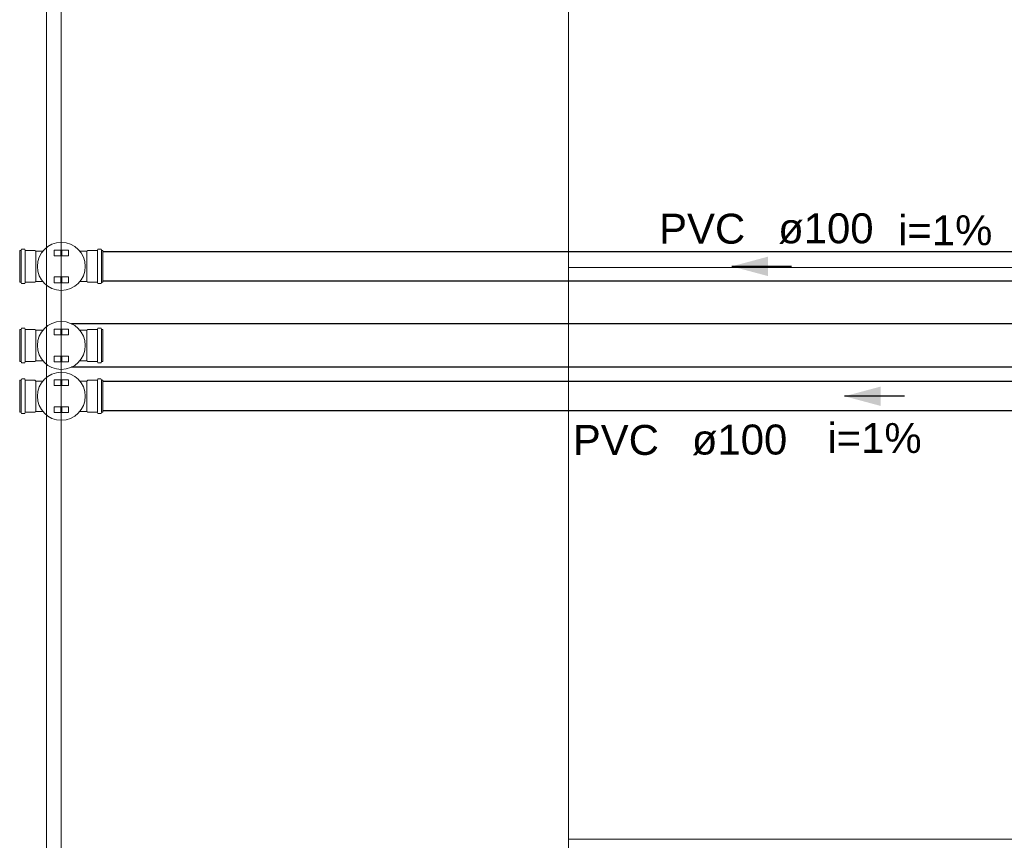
# Model space of a CAD drawing. Header units: millimetres. Extents: x -261 to 187, y -214 to 106.
# Tile 500 of 656: x -222.12 to -218.83, y 2.94 to 5.69. Entities that reach past the tile are written whole.
import ezdxf

# ---------------------------------------------------------------- set-up
doc = ezdxf.new("R2010")
doc.units = ezdxf.units.MM
doc.header["$LTSCALE"] = 0.005
doc.header["$MEASUREMENT"] = 0
doc.linetypes.add('NULL', pattern=[0])
doc.layers.get('0').update_dxf_attribs({"lineweight": 18})
for name, color, linetype, lineweight in [('AP-Condutos', 4, 'Continuous', 25), ('AP-Sentido conduto', 9, 'Continuous', 30), ('AP-Textos conduto', 7, 'Continuous', 9), ('IFC-Laje-Contorno', 9, 'Continuous', 5), ('IFC-Parede padrão-Contorno', 9, 'Continuous', 5)]:
    doc.layers.add(name, color=color, linetype=linetype, lineweight=lineweight)
doc.styles.add('Arial', font='arial.ttf')

msp = doc.modelspace()

# ---------------------------------------------------------------- hatches: boundary and pattern name
at = {"layer": 'AP-Sentido conduto', "linetype": 'Continuous'}
for points in [[(-219.7411, 4.8602), (-219.6202, 4.8278), (-219.6202, 4.8926)], [(-219.3638, 4.4259), (-219.2428, 4.3934), (-219.2428, 4.4583)]]:
    msp.add_hatch(color=7, dxfattribs=at).paths.add_polyline_path(points)

# ---------------------------------------------------------------- linework, layer by layer
for p, q in [((-222.1221, 4.8069), (-222.1221, 4.9136)), ((-222.1221, 4.9136), (-222.1177, 4.9136)), ((-222.1169, 4.8069), (-222.1169, 4.9136)), ((-222.1159, 4.9172), (-222.1167, 4.9143)), ((-222.1149, 4.918), (-222.1055, 4.918)), ((-222.1045, 4.9171), (-222.1042, 4.9145)), ((-222.1042, 4.8069), (-222.1042, 4.9136)), ((-222.1033, 4.9136), (-222.071, 4.9136)), ((-222.071, 4.9136), (-222.0686, 4.9111)), ((-222.0686, 4.9111), (-222.0448, 4.9111)), ((-222.0686, 4.9111), (-222.0686, 4.8093)), ((-222.0069, 4.8963), (-222.0069, 4.9143)), ((-222.0064, 4.9148), (-221.9849, 4.9148)), ((-221.9844, 4.8963), (-221.9844, 4.9143)), ((-221.9814, 4.8963), (-221.9814, 4.9143)), ((-221.9808, 4.9148), (-221.9593, 4.9148)), ((-221.9588, 4.8963), (-221.9588, 4.9143)), ((-221.8972, 4.9111), (-221.9209, 4.9111)), ((-221.8947, 4.9136), (-221.8972, 4.9111)), ((-221.8972, 4.9111), (-221.8972, 4.8093)), ((-221.8625, 4.9136), (-221.8947, 4.9136)), ((-221.8612, 4.9171), (-221.8615, 4.9145)), ((-221.8615, 4.9136), (-221.8615, 4.8069)), ((-221.8508, 4.918), (-221.8602, 4.918)), ((-221.8498, 4.9172), (-221.849, 4.9143)), ((-221.8488, 4.9136), (-221.8488, 4.8069)), ((-221.8436, 4.9136), (-221.848, 4.9136)), ((-221.8436, 4.9136), (-221.8436, 4.8069)), ((-222.0064, 4.8958), (-221.9849, 4.8958)), ((-221.9808, 4.8958), (-221.9593, 4.8958)), ((-222.071, 4.8069), (-222.0686, 4.8093)), ((-222.0686, 4.8093), (-222.0448, 4.8093)), ((-222.0069, 4.8242), (-222.0069, 4.8061)), ((-222.0064, 4.8247), (-221.9849, 4.8247)), ((-221.9844, 4.8242), (-221.9844, 4.8061)), ((-221.9814, 4.8242), (-221.9814, 4.8061)), ((-221.9808, 4.8247), (-221.9593, 4.8247)), ((-221.9588, 4.8242), (-221.9588, 4.8061)), ((-221.8972, 4.8093), (-221.9209, 4.8093)), ((-221.8947, 4.8069), (-221.8972, 4.8093)), ((-222.1221, 4.8069), (-222.1177, 4.8069)), ((-222.1159, 4.8032), (-222.1167, 4.8061)), ((-222.1149, 4.8025), (-222.1055, 4.8025)), ((-222.1045, 4.8034), (-222.1042, 4.806)), ((-222.1033, 4.8069), (-222.071, 4.8069)), ((-222.0064, 4.8056), (-221.9849, 4.8056)), ((-221.9808, 4.8056), (-221.9593, 4.8056)), ((-221.8625, 4.8069), (-221.8947, 4.8069)), ((-221.8612, 4.8034), (-221.8615, 4.806)), ((-221.8508, 4.8025), (-221.8602, 4.8025)), ((-221.8498, 4.8032), (-221.849, 4.8061)), ((-221.8436, 4.8069), (-221.848, 4.8069)), ((-222.1221, 4.5423), (-222.1221, 4.649)), ((-222.1221, 4.649), (-222.1177, 4.649)), ((-222.1169, 4.5423), (-222.1169, 4.649)), ((-222.1159, 4.6527), (-222.1167, 4.6498)), ((-222.1149, 4.6535), (-222.1055, 4.6535)), ((-222.1045, 4.6525), (-222.1042, 4.65)), ((-222.1042, 4.5423), (-222.1042, 4.649)), ((-222.1033, 4.649), (-222.071, 4.649)), ((-222.071, 4.649), (-222.0686, 4.6466)), ((-222.0686, 4.6466), (-222.0448, 4.6466)), ((-222.0686, 4.6466), (-222.0686, 4.5448)), ((-222.0069, 4.6318), (-222.0069, 4.6498)), ((-222.0064, 4.6503), (-221.9849, 4.6503)), ((-221.9844, 4.6318), (-221.9844, 4.6498)), ((-221.9814, 4.6318), (-221.9814, 4.6498)), ((-221.9808, 4.6503), (-221.9593, 4.6503)), ((-221.9588, 4.6318), (-221.9588, 4.6498)), ((-221.8972, 4.6466), (-221.9209, 4.6466)), ((-221.8947, 4.649), (-221.8972, 4.6466)), ((-221.8972, 4.6466), (-221.8972, 4.5448)), ((-221.8625, 4.649), (-221.8947, 4.649)), ((-221.8612, 4.6525), (-221.8615, 4.65)), ((-221.8615, 4.649), (-221.8615, 4.5423)), ((-221.8508, 4.6535), (-221.8602, 4.6535)), ((-221.8498, 4.6527), (-221.849, 4.6498)), ((-221.8488, 4.649), (-221.8488, 4.5423)), ((-221.8436, 4.649), (-221.848, 4.649)), ((-221.8436, 4.649), (-221.8436, 4.5423)), ((-222.0064, 4.6313), (-221.9849, 4.6313)), ((-221.9808, 4.6313), (-221.9593, 4.6313)), ((-222.071, 4.5423), (-222.0686, 4.5448)), ((-222.0686, 4.5448), (-222.0448, 4.5448)), ((-222.0069, 4.5596), (-222.0069, 4.5416)), ((-222.0064, 4.5601), (-221.9849, 4.5601)), ((-221.9844, 4.5596), (-221.9844, 4.5416)), ((-221.9814, 4.5596), (-221.9814, 4.5416)), ((-221.9808, 4.5601), (-221.9593, 4.5601)), ((-221.9588, 4.5596), (-221.9588, 4.5416)), ((-221.8972, 4.5448), (-221.9209, 4.5448)), ((-221.8947, 4.5423), (-221.8972, 4.5448)), ((-222.1221, 4.5423), (-222.1177, 4.5423)), ((-222.1159, 4.5387), (-222.1167, 4.5416)), ((-222.1149, 4.5379), (-222.1055, 4.5379)), ((-222.1045, 4.5388), (-222.1042, 4.5414)), ((-222.1033, 4.5423), (-222.071, 4.5423)), ((-222.0064, 4.5411), (-221.9849, 4.5411)), ((-221.9808, 4.5411), (-221.9593, 4.5411)), ((-221.8625, 4.5423), (-221.8947, 4.5423)), ((-221.8612, 4.5388), (-221.8615, 4.5414)), ((-221.8508, 4.5379), (-221.8602, 4.5379)), ((-221.8498, 4.5387), (-221.849, 4.5416)), ((-221.8436, 4.5423), (-221.848, 4.5423)), ((-222.1221, 4.3725), (-222.1221, 4.4792)), ((-222.1221, 4.4792), (-222.1177, 4.4792)), ((-222.1169, 4.3725), (-222.1169, 4.4792)), ((-222.1159, 4.4829), (-222.1167, 4.4799)), ((-222.1149, 4.4836), (-222.1055, 4.4836)), ((-222.1045, 4.4827), (-222.1042, 4.4801)), ((-222.1042, 4.3725), (-222.1042, 4.4792)), ((-222.1033, 4.4792), (-222.071, 4.4792)), ((-222.071, 4.4792), (-222.0686, 4.4767)), ((-222.0069, 4.4619), (-222.0069, 4.48)), ((-222.0064, 4.4805), (-221.9849, 4.4805)), ((-221.9844, 4.4619), (-221.9844, 4.48)), ((-221.9814, 4.4619), (-221.9814, 4.48)), ((-221.9808, 4.4805), (-221.9593, 4.4805)), ((-221.9588, 4.4619), (-221.9588, 4.48)), ((-221.8947, 4.4792), (-221.8972, 4.4767)), ((-221.8625, 4.4792), (-221.8947, 4.4792)), ((-221.8612, 4.4827), (-221.8615, 4.4801)), ((-221.8615, 4.4792), (-221.8615, 4.3725)), ((-221.8508, 4.4836), (-221.8602, 4.4836)), ((-221.8498, 4.4829), (-221.849, 4.4799)), ((-221.8488, 4.4792), (-221.8488, 4.3725)), ((-221.8436, 4.4792), (-221.848, 4.4792)), ((-221.8436, 4.4792), (-221.8436, 4.3725)), ((-222.0686, 4.4767), (-222.0448, 4.4767)), ((-222.0686, 4.4767), (-222.0686, 4.375)), ((-222.0064, 4.4614), (-221.9849, 4.4614)), ((-221.9808, 4.4614), (-221.9593, 4.4614)), ((-221.8972, 4.4767), (-221.9209, 4.4767)), ((-221.8972, 4.4767), (-221.8972, 4.375)), ((-222.0069, 4.3898), (-222.0069, 4.3717)), ((-222.0064, 4.3903), (-221.9849, 4.3903)), ((-221.9844, 4.3898), (-221.9844, 4.3717)), ((-221.9814, 4.3898), (-221.9814, 4.3717)), ((-221.9808, 4.3903), (-221.9593, 4.3903)), ((-221.9588, 4.3898), (-221.9588, 4.3717)), ((-222.1221, 4.3725), (-222.1177, 4.3725)), ((-222.1159, 4.3688), (-222.1167, 4.3718)), ((-222.1149, 4.3681), (-222.1055, 4.3681)), ((-222.1045, 4.369), (-222.1042, 4.3716)), ((-222.1033, 4.3725), (-222.071, 4.3725)), ((-222.071, 4.3725), (-222.0686, 4.375)), ((-222.0686, 4.375), (-222.0448, 4.375)), ((-222.0064, 4.3712), (-221.9849, 4.3712)), ((-221.9808, 4.3712), (-221.9593, 4.3712)), ((-221.8972, 4.375), (-221.9209, 4.375)), ((-221.8947, 4.3725), (-221.8972, 4.375)), ((-221.8625, 4.3725), (-221.8947, 4.3725)), ((-221.8612, 4.369), (-221.8615, 4.3716)), ((-221.8508, 4.3681), (-221.8602, 4.3681)), ((-221.8498, 4.3688), (-221.849, 4.3718)), ((-221.8436, 4.3725), (-221.848, 4.3725))]:
    msp.add_line(p, q)
for points in [[(-222.1177, 4.9136), (-222.1175, 4.9136), (-222.1174, 4.9136), (-222.1172, 4.9137), (-222.1171, 4.9137), (-222.117, 4.9138), (-222.1169, 4.9139), (-222.1168, 4.9141), (-222.1168, 4.9142), (-222.1167, 4.9143)], [(-222.1149, 4.918), (-222.1151, 4.918), (-222.1152, 4.9179), (-222.1154, 4.9179), (-222.1155, 4.9178), (-222.1156, 4.9177), (-222.1157, 4.9176), (-222.1158, 4.9175), (-222.1159, 4.9174), (-222.1159, 4.9172)], [(-222.1045, 4.9171), (-222.1045, 4.9172), (-222.1046, 4.9174), (-222.1046, 4.9175), (-222.1047, 4.9177), (-222.1049, 4.9178), (-222.105, 4.9179), (-222.1052, 4.9179), (-222.1053, 4.918), (-222.1055, 4.918)], [(-222.1043, 4.9145), (-222.1042, 4.9143), (-222.1042, 4.9142), (-222.1041, 4.914), (-222.104, 4.9139), (-222.1039, 4.9138), (-222.1037, 4.9137), (-222.1036, 4.9136), (-222.1034, 4.9136), (-222.1033, 4.9136)], [(-222.0064, 4.9148), (-222.0065, 4.9148), (-222.0066, 4.9148), (-222.0066, 4.9148), (-222.0067, 4.9147), (-222.0068, 4.9147), (-222.0068, 4.9146), (-222.0069, 4.9145), (-222.0069, 4.9144), (-222.0069, 4.9143)], [(-221.9844, 4.9143), (-221.9844, 4.9144), (-221.9844, 4.9144), (-221.9844, 4.9145), (-221.9844, 4.9145), (-221.9844, 4.9145), (-221.9844, 4.9146), (-221.9844, 4.9146), (-221.9845, 4.9147), (-221.9845, 4.9147), (-221.9845, 4.9147), (-221.9846, 4.9147), (-221.9846, 4.9148), (-221.9846, 4.9148), (-221.9847, 4.9148), (-221.9847, 4.9148), (-221.9848, 4.9148), (-221.9848, 4.9148), (-221.9849, 4.9148)], [(-221.9808, 4.9148), (-221.9809, 4.9148), (-221.981, 4.9148), (-221.9811, 4.9148), (-221.9812, 4.9147), (-221.9812, 4.9147), (-221.9813, 4.9146), (-221.9813, 4.9145), (-221.9813, 4.9144), (-221.9814, 4.9143)], [(-221.9588, 4.9143), (-221.9588, 4.9144), (-221.9588, 4.9145), (-221.9589, 4.9146), (-221.9589, 4.9147), (-221.959, 4.9147), (-221.9591, 4.9148), (-221.9591, 4.9148), (-221.9592, 4.9148), (-221.9593, 4.9148)], [(-221.8625, 4.9136), (-221.8623, 4.9136), (-221.8621, 4.9136), (-221.862, 4.9137), (-221.8618, 4.9138), (-221.8617, 4.9139), (-221.8616, 4.914), (-221.8615, 4.9142), (-221.8615, 4.9143), (-221.8615, 4.9145)], [(-221.8602, 4.918), (-221.8604, 4.918), (-221.8606, 4.9179), (-221.8607, 4.9179), (-221.8608, 4.9178), (-221.861, 4.9177), (-221.8611, 4.9175), (-221.8611, 4.9174), (-221.8612, 4.9172), (-221.8612, 4.9171)], [(-221.8498, 4.9172), (-221.8498, 4.9174), (-221.8499, 4.9175), (-221.85, 4.9176), (-221.8501, 4.9177), (-221.8502, 4.9178), (-221.8503, 4.9179), (-221.8505, 4.9179), (-221.8506, 4.918), (-221.8508, 4.918)], [(-221.849, 4.9143), (-221.849, 4.9142), (-221.8489, 4.9141), (-221.8488, 4.9139), (-221.8487, 4.9138), (-221.8486, 4.9137), (-221.8485, 4.9137), (-221.8483, 4.9136), (-221.8482, 4.9136), (-221.848, 4.9136)], [(-222.0069, 4.8963), (-222.0069, 4.8962), (-222.0069, 4.8961), (-222.0068, 4.896), (-222.0068, 4.896), (-222.0067, 4.8959), (-222.0066, 4.8959), (-222.0066, 4.8958), (-222.0065, 4.8958), (-222.0064, 4.8958)], [(-221.9849, 4.8958), (-221.9848, 4.8958), (-221.9847, 4.8958), (-221.9846, 4.8959), (-221.9845, 4.8959), (-221.9845, 4.896), (-221.9844, 4.896), (-221.9844, 4.8961), (-221.9844, 4.8962), (-221.9844, 4.8963)], [(-221.9814, 4.8963), (-221.9813, 4.8962), (-221.9813, 4.8961), (-221.9813, 4.896), (-221.9812, 4.896), (-221.9812, 4.8959), (-221.9811, 4.8959), (-221.981, 4.8958), (-221.9809, 4.8958), (-221.9808, 4.8958)], [(-221.9593, 4.8958), (-221.9592, 4.8958), (-221.9591, 4.8958), (-221.9591, 4.8959), (-221.959, 4.8959), (-221.9589, 4.896), (-221.9589, 4.896), (-221.9588, 4.8961), (-221.9588, 4.8962), (-221.9588, 4.8963)], [(-222.0064, 4.8247), (-222.0065, 4.8247), (-222.0066, 4.8246), (-222.0066, 4.8246), (-222.0067, 4.8245), (-222.0068, 4.8245), (-222.0068, 4.8244), (-222.0069, 4.8243), (-222.0069, 4.8242), (-222.0069, 4.8242)], [(-221.9844, 4.8242), (-221.9844, 4.8242), (-221.9844, 4.8243), (-221.9844, 4.8244), (-221.9845, 4.8245), (-221.9845, 4.8245), (-221.9846, 4.8246), (-221.9847, 4.8246), (-221.9848, 4.8247), (-221.9849, 4.8247)], [(-221.9808, 4.8247), (-221.9809, 4.8247), (-221.981, 4.8246), (-221.9811, 4.8246), (-221.9812, 4.8245), (-221.9812, 4.8245), (-221.9813, 4.8244), (-221.9813, 4.8243), (-221.9813, 4.8242), (-221.9814, 4.8242), (-221.9813, 4.8241), (-221.9813, 4.824), (-221.9813, 4.8239), (-221.9812, 4.8238), (-221.9812, 4.8238), (-221.9811, 4.8237), (-221.981, 4.8237), (-221.9809, 4.8237), (-221.9808, 4.8237), (-221.9808, 4.8237), (-221.9807, 4.8237), (-221.9806, 4.8237), (-221.9805, 4.8238), (-221.9805, 4.8238), (-221.9804, 4.8239), (-221.9804, 4.824), (-221.9804, 4.8241), (-221.9803, 4.8242)], [(-221.9588, 4.8242), (-221.9588, 4.8242), (-221.9588, 4.8243), (-221.9589, 4.8244), (-221.9589, 4.8245), (-221.959, 4.8245), (-221.9591, 4.8246), (-221.9591, 4.8246), (-221.9592, 4.8247), (-221.9593, 4.8247)], [(-222.1167, 4.8061), (-222.1168, 4.8063), (-222.1168, 4.8064), (-222.1169, 4.8065), (-222.117, 4.8066), (-222.1171, 4.8067), (-222.1172, 4.8068), (-222.1174, 4.8068), (-222.1175, 4.8069), (-222.1177, 4.8069)], [(-222.1159, 4.8032), (-222.1159, 4.8031), (-222.1158, 4.8029), (-222.1157, 4.8028), (-222.1156, 4.8027), (-222.1155, 4.8026), (-222.1154, 4.8026), (-222.1152, 4.8025), (-222.1151, 4.8025), (-222.1149, 4.8025)], [(-222.1055, 4.8025), (-222.1053, 4.8025), (-222.1052, 4.8025), (-222.105, 4.8026), (-222.1049, 4.8027), (-222.1047, 4.8028), (-222.1046, 4.8029), (-222.1046, 4.8031), (-222.1045, 4.8032), (-222.1045, 4.8034)], [(-222.1033, 4.8069), (-222.1034, 4.8069), (-222.1036, 4.8068), (-222.1037, 4.8068), (-222.1039, 4.8067), (-222.104, 4.8066), (-222.1041, 4.8064), (-222.1042, 4.8063), (-222.1042, 4.8061), (-222.1043, 4.806)], [(-222.0069, 4.8061), (-222.0069, 4.806), (-222.0069, 4.806), (-222.0068, 4.8059), (-222.0068, 4.8058), (-222.0067, 4.8057), (-222.0066, 4.8057), (-222.0066, 4.8057), (-222.0065, 4.8056), (-222.0064, 4.8056)], [(-221.9849, 4.8056), (-221.9848, 4.8056), (-221.9847, 4.8057), (-221.9846, 4.8057), (-221.9845, 4.8057), (-221.9845, 4.8058), (-221.9844, 4.8059), (-221.9844, 4.806), (-221.9844, 4.806), (-221.9844, 4.8061)], [(-221.9803, 4.8061), (-221.9804, 4.8062), (-221.9804, 4.8063), (-221.9804, 4.8063), (-221.9804, 4.8064), (-221.9805, 4.8064), (-221.9805, 4.8065), (-221.9805, 4.8065), (-221.9806, 4.8066), (-221.9807, 4.8066), (-221.9807, 4.8066), (-221.9808, 4.8066), (-221.9808, 4.8066), (-221.9809, 4.8066), (-221.981, 4.8066), (-221.981, 4.8066), (-221.9811, 4.8066), (-221.9812, 4.8065), (-221.9812, 4.8065), (-221.9812, 4.8064), (-221.9813, 4.8064), (-221.9813, 4.8063), (-221.9813, 4.8063), (-221.9813, 4.8062), (-221.9814, 4.8061), (-221.9813, 4.8061), (-221.9813, 4.806), (-221.9813, 4.8059), (-221.9813, 4.8059), (-221.9812, 4.8058), (-221.9812, 4.8058), (-221.9812, 4.8057), (-221.9811, 4.8057), (-221.981, 4.8057), (-221.981, 4.8056), (-221.9809, 4.8056), (-221.9808, 4.8056)], [(-221.9593, 4.8056), (-221.9592, 4.8056), (-221.9591, 4.8057), (-221.9591, 4.8057), (-221.959, 4.8057), (-221.9589, 4.8058), (-221.9589, 4.8059), (-221.9588, 4.806), (-221.9588, 4.806), (-221.9588, 4.8061)], [(-221.8615, 4.806), (-221.8615, 4.8061), (-221.8615, 4.8063), (-221.8616, 4.8064), (-221.8617, 4.8066), (-221.8618, 4.8067), (-221.862, 4.8068), (-221.8621, 4.8068), (-221.8623, 4.8069), (-221.8625, 4.8069)], [(-221.8612, 4.8034), (-221.8612, 4.8032), (-221.8611, 4.8031), (-221.8611, 4.8029), (-221.861, 4.8028), (-221.8608, 4.8027), (-221.8607, 4.8026), (-221.8606, 4.8025), (-221.8604, 4.8025), (-221.8602, 4.8025)], [(-221.8508, 4.8025), (-221.8506, 4.8025), (-221.8505, 4.8025), (-221.8503, 4.8026), (-221.8502, 4.8026), (-221.8501, 4.8027), (-221.85, 4.8028), (-221.8499, 4.8029), (-221.8498, 4.8031), (-221.8498, 4.8032)], [(-221.848, 4.8069), (-221.8482, 4.8069), (-221.8483, 4.8068), (-221.8485, 4.8068), (-221.8486, 4.8067), (-221.8487, 4.8066), (-221.8488, 4.8065), (-221.8489, 4.8064), (-221.849, 4.8063), (-221.849, 4.8061)], [(-222.1177, 4.649), (-222.1175, 4.6491), (-222.1174, 4.6491), (-222.1172, 4.6491), (-222.1171, 4.6492), (-222.117, 4.6493), (-222.1169, 4.6494), (-222.1168, 4.6495), (-222.1168, 4.6496), (-222.1167, 4.6498)], [(-222.1149, 4.6535), (-222.1151, 4.6534), (-222.1152, 4.6534), (-222.1154, 4.6534), (-222.1155, 4.6533), (-222.1156, 4.6532), (-222.1157, 4.6531), (-222.1158, 4.653), (-222.1159, 4.6528), (-222.1159, 4.6527)], [(-222.1045, 4.6525), (-222.1045, 4.6527), (-222.1046, 4.6529), (-222.1046, 4.653), (-222.1047, 4.6531), (-222.1049, 4.6532), (-222.105, 4.6533), (-222.1052, 4.6534), (-222.1053, 4.6534), (-222.1055, 4.6535)], [(-222.1043, 4.65), (-222.1042, 4.6498), (-222.1042, 4.6496), (-222.1041, 4.6495), (-222.104, 4.6494), (-222.1039, 4.6493), (-222.1037, 4.6492), (-222.1036, 4.6491), (-222.1034, 4.6491), (-222.1033, 4.649)], [(-222.0064, 4.6503), (-222.0065, 4.6503), (-222.0066, 4.6503), (-222.0066, 4.6502), (-222.0067, 4.6502), (-222.0068, 4.6501), (-222.0068, 4.65), (-222.0069, 4.65), (-222.0069, 4.6499), (-222.0069, 4.6498)], [(-221.9844, 4.6498), (-221.9844, 4.6498), (-221.9844, 4.6499), (-221.9844, 4.6499), (-221.9844, 4.65), (-221.9844, 4.65), (-221.9844, 4.65), (-221.9844, 4.6501), (-221.9845, 4.6501), (-221.9845, 4.6501), (-221.9845, 4.6502), (-221.9846, 4.6502), (-221.9846, 4.6502), (-221.9846, 4.6502), (-221.9847, 4.6503), (-221.9847, 4.6503), (-221.9848, 4.6503), (-221.9848, 4.6503), (-221.9849, 4.6503)], [(-221.9808, 4.6503), (-221.9809, 4.6503), (-221.981, 4.6503), (-221.9811, 4.6502), (-221.9812, 4.6502), (-221.9812, 4.6501), (-221.9813, 4.65), (-221.9813, 4.65), (-221.9813, 4.6499), (-221.9814, 4.6498)], [(-221.9588, 4.6498), (-221.9588, 4.6499), (-221.9588, 4.65), (-221.9589, 4.65), (-221.9589, 4.6501), (-221.959, 4.6502), (-221.9591, 4.6502), (-221.9591, 4.6503), (-221.9592, 4.6503), (-221.9593, 4.6503)], [(-221.8625, 4.649), (-221.8623, 4.6491), (-221.8621, 4.6491), (-221.862, 4.6492), (-221.8618, 4.6493), (-221.8617, 4.6494), (-221.8616, 4.6495), (-221.8615, 4.6496), (-221.8615, 4.6498), (-221.8615, 4.65)], [(-221.8602, 4.6535), (-221.8604, 4.6534), (-221.8606, 4.6534), (-221.8607, 4.6533), (-221.8608, 4.6532), (-221.861, 4.6531), (-221.8611, 4.653), (-221.8611, 4.6529), (-221.8612, 4.6527), (-221.8612, 4.6525)], [(-221.8498, 4.6527), (-221.8498, 4.6528), (-221.8499, 4.653), (-221.85, 4.6531), (-221.8501, 4.6532), (-221.8502, 4.6533), (-221.8503, 4.6534), (-221.8505, 4.6534), (-221.8506, 4.6534), (-221.8508, 4.6535)], [(-221.849, 4.6498), (-221.849, 4.6496), (-221.8489, 4.6495), (-221.8488, 4.6494), (-221.8487, 4.6493), (-221.8486, 4.6492), (-221.8485, 4.6491), (-221.8483, 4.6491), (-221.8482, 4.6491), (-221.848, 4.649)], [(-222.0069, 4.6318), (-222.0069, 4.6317), (-222.0069, 4.6316), (-222.0068, 4.6315), (-222.0068, 4.6314), (-222.0067, 4.6314), (-222.0066, 4.6313), (-222.0066, 4.6313), (-222.0065, 4.6313), (-222.0064, 4.6313)], [(-221.9849, 4.6313), (-221.9848, 4.6313), (-221.9847, 4.6313), (-221.9846, 4.6313), (-221.9845, 4.6314), (-221.9845, 4.6314), (-221.9844, 4.6315), (-221.9844, 4.6316), (-221.9844, 4.6317), (-221.9844, 4.6318)], [(-221.9814, 4.6318), (-221.9813, 4.6317), (-221.9813, 4.6316), (-221.9813, 4.6315), (-221.9812, 4.6314), (-221.9812, 4.6314), (-221.9811, 4.6313), (-221.981, 4.6313), (-221.9809, 4.6313), (-221.9808, 4.6313)], [(-221.9593, 4.6313), (-221.9592, 4.6313), (-221.9591, 4.6313), (-221.9591, 4.6313), (-221.959, 4.6314), (-221.9589, 4.6314), (-221.9589, 4.6315), (-221.9588, 4.6316), (-221.9588, 4.6317), (-221.9588, 4.6318)], [(-222.0064, 4.5601), (-222.0065, 4.5601), (-222.0066, 4.5601), (-222.0066, 4.5601), (-222.0067, 4.56), (-222.0068, 4.5599), (-222.0068, 4.5599), (-222.0069, 4.5598), (-222.0069, 4.5597), (-222.0069, 4.5596)], [(-221.9844, 4.5596), (-221.9844, 4.5597), (-221.9844, 4.5598), (-221.9844, 4.5599), (-221.9845, 4.5599), (-221.9845, 4.56), (-221.9846, 4.5601), (-221.9847, 4.5601), (-221.9848, 4.5601), (-221.9849, 4.5601)], [(-221.9808, 4.5601), (-221.9809, 4.5601), (-221.981, 4.5601), (-221.9811, 4.5601), (-221.9812, 4.56), (-221.9812, 4.5599), (-221.9813, 4.5599), (-221.9813, 4.5598), (-221.9813, 4.5597), (-221.9814, 4.5596), (-221.9813, 4.5595), (-221.9813, 4.5595), (-221.9813, 4.5594), (-221.9812, 4.5593), (-221.9812, 4.5592), (-221.9811, 4.5592), (-221.981, 4.5592), (-221.9809, 4.5591), (-221.9808, 4.5591), (-221.9808, 4.5591), (-221.9807, 4.5592), (-221.9806, 4.5592), (-221.9805, 4.5592), (-221.9805, 4.5593), (-221.9804, 4.5594), (-221.9804, 4.5595), (-221.9804, 4.5595), (-221.9803, 4.5596)], [(-221.9588, 4.5596), (-221.9588, 4.5597), (-221.9588, 4.5598), (-221.9589, 4.5599), (-221.9589, 4.5599), (-221.959, 4.56), (-221.9591, 4.5601), (-221.9591, 4.5601), (-221.9592, 4.5601), (-221.9593, 4.5601)], [(-222.1167, 4.5416), (-222.1168, 4.5417), (-222.1168, 4.5419), (-222.1169, 4.542), (-222.117, 4.5421), (-222.1171, 4.5422), (-222.1172, 4.5422), (-222.1174, 4.5423), (-222.1175, 4.5423), (-222.1177, 4.5423)], [(-222.1159, 4.5387), (-222.1159, 4.5385), (-222.1158, 4.5384), (-222.1157, 4.5383), (-222.1156, 4.5382), (-222.1155, 4.5381), (-222.1154, 4.538), (-222.1152, 4.538), (-222.1151, 4.5379), (-222.1149, 4.5379)], [(-222.1055, 4.5379), (-222.1053, 4.5379), (-222.1052, 4.538), (-222.105, 4.5381), (-222.1049, 4.5381), (-222.1047, 4.5383), (-222.1046, 4.5384), (-222.1046, 4.5385), (-222.1045, 4.5387), (-222.1045, 4.5388)], [(-222.1033, 4.5423), (-222.1034, 4.5423), (-222.1036, 4.5423), (-222.1037, 4.5422), (-222.1039, 4.5421), (-222.104, 4.542), (-222.1041, 4.5419), (-222.1042, 4.5417), (-222.1042, 4.5416), (-222.1043, 4.5414)], [(-222.0069, 4.5416), (-222.0069, 4.5415), (-222.0069, 4.5414), (-222.0068, 4.5413), (-222.0068, 4.5413), (-222.0067, 4.5412), (-222.0066, 4.5412), (-222.0066, 4.5411), (-222.0065, 4.5411), (-222.0064, 4.5411)], [(-221.9849, 4.5411), (-221.9848, 4.5411), (-221.9847, 4.5411), (-221.9846, 4.5412), (-221.9845, 4.5412), (-221.9845, 4.5413), (-221.9844, 4.5413), (-221.9844, 4.5414), (-221.9844, 4.5415), (-221.9844, 4.5416)], [(-221.9803, 4.5416), (-221.9804, 4.5417), (-221.9804, 4.5417), (-221.9804, 4.5418), (-221.9804, 4.5418), (-221.9805, 4.5419), (-221.9805, 4.5419), (-221.9805, 4.542), (-221.9806, 4.542), (-221.9807, 4.5421), (-221.9807, 4.5421), (-221.9808, 4.5421), (-221.9808, 4.5421), (-221.9809, 4.5421), (-221.981, 4.5421), (-221.981, 4.5421), (-221.9811, 4.542), (-221.9812, 4.542), (-221.9812, 4.5419), (-221.9812, 4.5419), (-221.9813, 4.5418), (-221.9813, 4.5418), (-221.9813, 4.5417), (-221.9813, 4.5417), (-221.9814, 4.5416), (-221.9813, 4.5415), (-221.9813, 4.5415), (-221.9813, 4.5414), (-221.9813, 4.5413), (-221.9812, 4.5413), (-221.9812, 4.5412), (-221.9812, 4.5412), (-221.9811, 4.5412), (-221.981, 4.5411), (-221.981, 4.5411), (-221.9809, 4.5411), (-221.9808, 4.5411)], [(-221.9593, 4.5411), (-221.9592, 4.5411), (-221.9591, 4.5411), (-221.9591, 4.5412), (-221.959, 4.5412), (-221.9589, 4.5413), (-221.9589, 4.5413), (-221.9588, 4.5414), (-221.9588, 4.5415), (-221.9588, 4.5416)], [(-221.8615, 4.5414), (-221.8615, 4.5416), (-221.8615, 4.5417), (-221.8616, 4.5419), (-221.8617, 4.542), (-221.8618, 4.5421), (-221.862, 4.5422), (-221.8621, 4.5423), (-221.8623, 4.5423), (-221.8625, 4.5423)], [(-221.8612, 4.5388), (-221.8612, 4.5387), (-221.8611, 4.5385), (-221.8611, 4.5384), (-221.861, 4.5383), (-221.8608, 4.5381), (-221.8607, 4.5381), (-221.8606, 4.538), (-221.8604, 4.5379), (-221.8602, 4.5379)], [(-221.8508, 4.5379), (-221.8506, 4.5379), (-221.8505, 4.538), (-221.8503, 4.538), (-221.8502, 4.5381), (-221.8501, 4.5382), (-221.85, 4.5383), (-221.8499, 4.5384), (-221.8498, 4.5385), (-221.8498, 4.5387)], [(-221.848, 4.5423), (-221.8482, 4.5423), (-221.8483, 4.5423), (-221.8485, 4.5422), (-221.8486, 4.5422), (-221.8487, 4.5421), (-221.8488, 4.542), (-221.8489, 4.5419), (-221.849, 4.5417), (-221.849, 4.5416)], [(-222.1177, 4.4792), (-222.1175, 4.4792), (-222.1174, 4.4792), (-222.1172, 4.4793), (-222.1171, 4.4794), (-222.117, 4.4795), (-222.1169, 4.4796), (-222.1168, 4.4797), (-222.1168, 4.4798), (-222.1167, 4.4799)], [(-222.1149, 4.4836), (-222.1151, 4.4836), (-222.1152, 4.4836), (-222.1154, 4.4835), (-222.1155, 4.4834), (-222.1156, 4.4834), (-222.1157, 4.4833), (-222.1158, 4.4831), (-222.1159, 4.483), (-222.1159, 4.4829)], [(-222.1045, 4.4827), (-222.1045, 4.4829), (-222.1046, 4.483), (-222.1046, 4.4832), (-222.1047, 4.4833), (-222.1049, 4.4834), (-222.105, 4.4835), (-222.1052, 4.4836), (-222.1053, 4.4836), (-222.1055, 4.4836)], [(-222.1043, 4.4801), (-222.1042, 4.48), (-222.1042, 4.4798), (-222.1041, 4.4797), (-222.104, 4.4795), (-222.1039, 4.4794), (-222.1037, 4.4793), (-222.1036, 4.4793), (-222.1034, 4.4792), (-222.1033, 4.4792)], [(-222.0064, 4.4805), (-222.0065, 4.4804), (-222.0066, 4.4804), (-222.0066, 4.4804), (-222.0067, 4.4803), (-222.0068, 4.4803), (-222.0068, 4.4802), (-222.0069, 4.4801), (-222.0069, 4.48), (-222.0069, 4.48)], [(-221.9844, 4.48), (-221.9844, 4.48), (-221.9844, 4.48), (-221.9844, 4.4801), (-221.9844, 4.4801), (-221.9844, 4.4802), (-221.9844, 4.4802), (-221.9844, 4.4802), (-221.9845, 4.4803), (-221.9845, 4.4803), (-221.9845, 4.4803), (-221.9846, 4.4804), (-221.9846, 4.4804), (-221.9846, 4.4804), (-221.9847, 4.4804), (-221.9847, 4.4804), (-221.9848, 4.4804), (-221.9848, 4.4805), (-221.9849, 4.4805)], [(-221.9808, 4.4805), (-221.9809, 4.4804), (-221.981, 4.4804), (-221.9811, 4.4804), (-221.9812, 4.4803), (-221.9812, 4.4803), (-221.9813, 4.4802), (-221.9813, 4.4801), (-221.9813, 4.48), (-221.9814, 4.48)], [(-221.9588, 4.48), (-221.9588, 4.48), (-221.9588, 4.4801), (-221.9589, 4.4802), (-221.9589, 4.4803), (-221.959, 4.4803), (-221.9591, 4.4804), (-221.9591, 4.4804), (-221.9592, 4.4804), (-221.9593, 4.4805)], [(-221.8625, 4.4792), (-221.8623, 4.4792), (-221.8621, 4.4793), (-221.862, 4.4793), (-221.8618, 4.4794), (-221.8617, 4.4795), (-221.8616, 4.4797), (-221.8615, 4.4798), (-221.8615, 4.48), (-221.8615, 4.4801)], [(-221.8602, 4.4836), (-221.8604, 4.4836), (-221.8606, 4.4836), (-221.8607, 4.4835), (-221.8608, 4.4834), (-221.861, 4.4833), (-221.8611, 4.4832), (-221.8611, 4.483), (-221.8612, 4.4829), (-221.8612, 4.4827)], [(-221.8498, 4.4829), (-221.8498, 4.483), (-221.8499, 4.4831), (-221.85, 4.4833), (-221.8501, 4.4834), (-221.8502, 4.4834), (-221.8503, 4.4835), (-221.8505, 4.4836), (-221.8506, 4.4836), (-221.8508, 4.4836)], [(-221.849, 4.4799), (-221.849, 4.4798), (-221.8489, 4.4797), (-221.8488, 4.4796), (-221.8487, 4.4795), (-221.8486, 4.4794), (-221.8485, 4.4793), (-221.8483, 4.4792), (-221.8482, 4.4792), (-221.848, 4.4792)], [(-222.0069, 4.4619), (-222.0069, 4.4618), (-222.0069, 4.4617), (-222.0068, 4.4617), (-222.0068, 4.4616), (-222.0067, 4.4615), (-222.0066, 4.4615), (-222.0066, 4.4614), (-222.0065, 4.4614), (-222.0064, 4.4614)], [(-221.9849, 4.4614), (-221.9848, 4.4614), (-221.9847, 4.4614), (-221.9846, 4.4615), (-221.9845, 4.4615), (-221.9845, 4.4616), (-221.9844, 4.4617), (-221.9844, 4.4617), (-221.9844, 4.4618), (-221.9844, 4.4619)], [(-221.9814, 4.4619), (-221.9813, 4.4618), (-221.9813, 4.4617), (-221.9813, 4.4617), (-221.9812, 4.4616), (-221.9812, 4.4615), (-221.9811, 4.4615), (-221.981, 4.4614), (-221.9809, 4.4614), (-221.9808, 4.4614)], [(-221.9593, 4.4614), (-221.9592, 4.4614), (-221.9591, 4.4614), (-221.9591, 4.4615), (-221.959, 4.4615), (-221.9589, 4.4616), (-221.9589, 4.4617), (-221.9588, 4.4617), (-221.9588, 4.4618), (-221.9588, 4.4619)], [(-222.0064, 4.3903), (-222.0065, 4.3903), (-222.0066, 4.3903), (-222.0066, 4.3902), (-222.0067, 4.3902), (-222.0068, 4.3901), (-222.0068, 4.39), (-222.0069, 4.39), (-222.0069, 4.3899), (-222.0069, 4.3898)], [(-221.9844, 4.3898), (-221.9844, 4.3899), (-221.9844, 4.39), (-221.9844, 4.39), (-221.9845, 4.3901), (-221.9845, 4.3902), (-221.9846, 4.3902), (-221.9847, 4.3903), (-221.9848, 4.3903), (-221.9849, 4.3903)], [(-221.9808, 4.3903), (-221.9809, 4.3903), (-221.981, 4.3903), (-221.9811, 4.3902), (-221.9812, 4.3902), (-221.9812, 4.3901), (-221.9813, 4.39), (-221.9813, 4.39), (-221.9813, 4.3899), (-221.9814, 4.3898), (-221.9813, 4.3897), (-221.9813, 4.3896), (-221.9813, 4.3895), (-221.9812, 4.3895), (-221.9812, 4.3894), (-221.9811, 4.3893), (-221.981, 4.3893), (-221.9809, 4.3893), (-221.9808, 4.3893), (-221.9808, 4.3893), (-221.9807, 4.3893), (-221.9806, 4.3893), (-221.9805, 4.3894), (-221.9805, 4.3895), (-221.9804, 4.3895), (-221.9804, 4.3896), (-221.9804, 4.3897), (-221.9803, 4.3898)], [(-221.9588, 4.3898), (-221.9588, 4.3899), (-221.9588, 4.39), (-221.9589, 4.39), (-221.9589, 4.3901), (-221.959, 4.3902), (-221.9591, 4.3902), (-221.9591, 4.3903), (-221.9592, 4.3903), (-221.9593, 4.3903)], [(-222.1167, 4.3718), (-222.1168, 4.3719), (-222.1168, 4.372), (-222.1169, 4.3721), (-222.117, 4.3722), (-222.1171, 4.3723), (-222.1172, 4.3724), (-222.1174, 4.3725), (-222.1175, 4.3725), (-222.1177, 4.3725)], [(-222.1159, 4.3688), (-222.1159, 4.3687), (-222.1158, 4.3686), (-222.1157, 4.3684), (-222.1156, 4.3683), (-222.1155, 4.3683), (-222.1154, 4.3682), (-222.1152, 4.3681), (-222.1151, 4.3681), (-222.1149, 4.3681)], [(-222.1055, 4.3681), (-222.1053, 4.3681), (-222.1052, 4.3681), (-222.105, 4.3682), (-222.1049, 4.3683), (-222.1047, 4.3684), (-222.1046, 4.3685), (-222.1046, 4.3687), (-222.1045, 4.3688), (-222.1045, 4.369)], [(-222.1033, 4.3725), (-222.1034, 4.3725), (-222.1036, 4.3724), (-222.1037, 4.3724), (-222.1039, 4.3723), (-222.104, 4.3722), (-222.1041, 4.372), (-222.1042, 4.3719), (-222.1042, 4.3717), (-222.1043, 4.3716)], [(-222.0069, 4.3717), (-222.0069, 4.3717), (-222.0069, 4.3716), (-222.0068, 4.3715), (-222.0068, 4.3714), (-222.0067, 4.3714), (-222.0066, 4.3713), (-222.0066, 4.3713), (-222.0065, 4.3713), (-222.0064, 4.3712)], [(-221.9849, 4.3712), (-221.9848, 4.3713), (-221.9847, 4.3713), (-221.9846, 4.3713), (-221.9845, 4.3714), (-221.9845, 4.3714), (-221.9844, 4.3715), (-221.9844, 4.3716), (-221.9844, 4.3717), (-221.9844, 4.3717)], [(-221.9803, 4.3717), (-221.9804, 4.3718), (-221.9804, 4.3719), (-221.9804, 4.3719), (-221.9804, 4.372), (-221.9805, 4.3721), (-221.9805, 4.3721), (-221.9805, 4.3721), (-221.9806, 4.3722), (-221.9807, 4.3722), (-221.9807, 4.3722), (-221.9808, 4.3722), (-221.9808, 4.3722), (-221.9809, 4.3722), (-221.981, 4.3722), (-221.981, 4.3722), (-221.9811, 4.3722), (-221.9812, 4.3721), (-221.9812, 4.3721), (-221.9812, 4.3721), (-221.9813, 4.372), (-221.9813, 4.3719), (-221.9813, 4.3719), (-221.9813, 4.3718), (-221.9814, 4.3717), (-221.9813, 4.3717), (-221.9813, 4.3716), (-221.9813, 4.3716), (-221.9813, 4.3715), (-221.9812, 4.3714), (-221.9812, 4.3714), (-221.9812, 4.3714), (-221.9811, 4.3713), (-221.981, 4.3713), (-221.981, 4.3713), (-221.9809, 4.3713), (-221.9808, 4.3712)], [(-221.9593, 4.3712), (-221.9592, 4.3713), (-221.9591, 4.3713), (-221.9591, 4.3713), (-221.959, 4.3714), (-221.9589, 4.3714), (-221.9589, 4.3715), (-221.9588, 4.3716), (-221.9588, 4.3717), (-221.9588, 4.3717)], [(-221.8615, 4.3716), (-221.8615, 4.3717), (-221.8615, 4.3719), (-221.8616, 4.372), (-221.8617, 4.3722), (-221.8618, 4.3723), (-221.862, 4.3724), (-221.8621, 4.3724), (-221.8623, 4.3725), (-221.8625, 4.3725)], [(-221.8612, 4.369), (-221.8612, 4.3688), (-221.8611, 4.3687), (-221.8611, 4.3685), (-221.861, 4.3684), (-221.8608, 4.3683), (-221.8607, 4.3682), (-221.8606, 4.3681), (-221.8604, 4.3681), (-221.8602, 4.3681)], [(-221.8508, 4.3681), (-221.8506, 4.3681), (-221.8505, 4.3681), (-221.8503, 4.3682), (-221.8502, 4.3683), (-221.8501, 4.3683), (-221.85, 4.3684), (-221.8499, 4.3686), (-221.8498, 4.3687), (-221.8498, 4.3688)], [(-221.848, 4.3725), (-221.8482, 4.3725), (-221.8483, 4.3725), (-221.8485, 4.3724), (-221.8486, 4.3723), (-221.8487, 4.3722), (-221.8488, 4.3721), (-221.8489, 4.372), (-221.849, 4.3719), (-221.849, 4.3718)]]:
    msp.add_lwpolyline(points)
for centre in [(-221.9829, 4.8602), (-221.9829, 4.5957), (-221.9829, 4.4259)]:
    msp.add_circle(centre, 0.0802)
at = {"layer": 'AP-Condutos'}
for p, q in [((-217.3834, 4.9093), (-221.8436, 4.9093)), ((-217.3834, 4.8111), (-221.8436, 4.8111)), ((-212.3299, 4.6683), (-221.949, 4.6683)), ((-212.3299, 4.5231), (-221.949, 4.5231)), ((-216.6287, 4.4749), (-221.8436, 4.4749)), ((-216.6287, 4.3768), (-221.8436, 4.3768))]:
    msp.add_line(p, q, dxfattribs=at)
at = {"layer": 'AP-Sentido conduto'}
for points in [[(-219.5408, 4.8602), (-219.7411, 4.8602)], [(-219.1634, 4.4259), (-219.3638, 4.4259)]]:
    msp.add_lwpolyline(points, dxfattribs=at)
at = {"layer": 'IFC-Laje-Contorno', "lineweight": 5}
for p, q in [((-220.2872, 2.9441), (-220.2872, 21.5674)), ((-221.9829, -21.0533), (-221.9829, 8.8779)), ((-220.2865, 2.9441), (-220.2865, 4.8564)), ((-220.2865, 4.8564), (-218.7843, 4.8564)), ((-220.2872, 2.9441), (-220.2865, 2.9441)), ((-220.2865, 1.4366), (-220.2865, 2.9441)), ((-220.2865, 2.9441), (-218.7843, 2.9441))]:
    msp.add_line(p, q, dxfattribs=at)
at = {"layer": 'IFC-Parede padrão-Contorno', "lineweight": 5}
msp.add_line((-222.0329, -21.0533), (-222.0329, 8.8992), dxfattribs=at)

# ---------------------------------------------------------------- texts
at = {"layer": 'AP-Textos conduto', "linetype": 'NULL', "char_height": 0.10019, "line_spacing_factor": 0.6, "style": 'Arial'}
for s, insert, width, attachment_point in [('PVC', (-219.6961, 4.9347), 0.575792, 9), ('ø100', (-219.5858, 4.9347), 0.637953, 7), ('i=1%', (-219.0271, 4.9301), 0.630163, 8), ('PVC', (-219.9846, 4.2283), 0.575792, 9), ('ø100', (-219.8744, 4.2283), 0.637953, 7), ('i=1%', (-219.2636, 4.2352), 0.630163, 8)]:
    msp.add_mtext(s, dxfattribs=dict(at, insert=insert, width=width, attachment_point=attachment_point))

doc.saveas('drawing.dxf')
